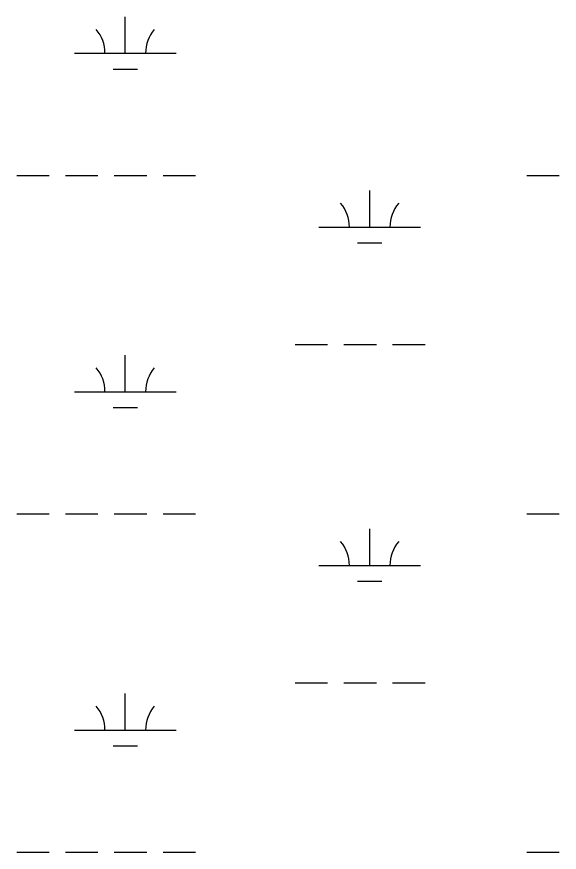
# Model space of a CAD drawing. Extents: x 3161564 to 3199464, y 849354 to 874788.
# Drawn here: x 3189094 to 3189628, y 856719 to 857541 of the extents above; entities that cross this region are included whole.
import ezdxf

# ---------------------------------------------------------------- set-up
doc = ezdxf.new("R2010")
doc.units = 0
doc.layers.add('V-WETL-SWMP', color=7, linetype='Continuous')

msp = doc.modelspace()

# ---------------------------------------------------------------- linework, layer by layer
at = {"layer": 'V-WETL-SWMP'}
for p, q in [((3189201.33, 857504.7), (3189201.33, 857540.7)), ((3189151.33, 857504.7), (3189251.33, 857504.7)), ((3189189.33, 857489.27), (3189213.33, 857489.27)), ((3189094.49, 857384.63), (3189126.49, 857384.63)), ((3189142.49, 857384.63), (3189174.49, 857384.63)), ((3189190.49, 857384.63), (3189222.49, 857384.63)), ((3189238.49, 857384.63), (3189270.49, 857384.63)), ((3189596.4, 857384.63), (3189628.4, 857384.63)), ((3189441.81, 857333.89), (3189441.81, 857369.89)), ((3189391.81, 857333.89), (3189491.81, 857333.89)), ((3189429.81, 857318.46), (3189453.81, 857318.46)), ((3189368.4, 857218.46), (3189400.4, 857218.46)), ((3189416.4, 857218.46), (3189448.4, 857218.46)), ((3189464.4, 857218.46), (3189496.4, 857218.46)), ((3189201.33, 857172.03), (3189201.33, 857208.03)), ((3189151.33, 857172.03), (3189251.33, 857172.03)), ((3189189.33, 857156.6), (3189213.33, 857156.6)), ((3189094.49, 857051.96), (3189126.49, 857051.96)), ((3189142.49, 857051.96), (3189174.49, 857051.96)), ((3189190.49, 857051.96), (3189222.49, 857051.96)), ((3189238.49, 857051.96), (3189270.49, 857051.96)), ((3189596.4, 857051.96), (3189628.4, 857051.96)), ((3189441.81, 857001.21), (3189441.81, 857037.21)), ((3189391.81, 857001.21), (3189491.81, 857001.21)), ((3189429.81, 856985.78), (3189453.81, 856985.78)), ((3189368.4, 856885.78), (3189400.4, 856885.78)), ((3189416.4, 856885.78), (3189448.4, 856885.78)), ((3189464.4, 856885.78), (3189496.4, 856885.78)), ((3189201.33, 856839.35), (3189201.33, 856875.35)), ((3189151.33, 856839.35), (3189251.33, 856839.35)), ((3189189.33, 856823.92), (3189213.33, 856823.92)), ((3189094.49, 856719.28), (3189126.49, 856719.28)), ((3189142.49, 856719.28), (3189174.49, 856719.28)), ((3189190.49, 856719.28), (3189222.49, 856719.28)), ((3189238.49, 856719.28), (3189270.49, 856719.28)), ((3189596.4, 856719.28), (3189628.4, 856719.28))]:
    msp.add_line(p, q, dxfattribs=at)
for centre, start, end in [((3189146.09, 857505.18), 359.22818, 40.77184), ((3189256.58, 857505.18), 139.22818, 180.77183), ((3189386.56, 857334.36), 359.22818, 40.77184), ((3189497.05, 857334.36), 139.22818, 180.77183), ((3189146.09, 857172.5), 359.22818, 40.77184), ((3189256.58, 857172.5), 139.22818, 180.77183), ((3189386.56, 857001.69), 359.22818, 40.77184), ((3189497.05, 857001.69), 139.22818, 180.77183), ((3189146.09, 856839.83), 359.22818, 40.77184), ((3189256.58, 856839.83), 139.22818, 180.77183)]:
    msp.add_arc(centre, 35.25, start, end, dxfattribs=at)

doc.saveas('drawing.dxf')
